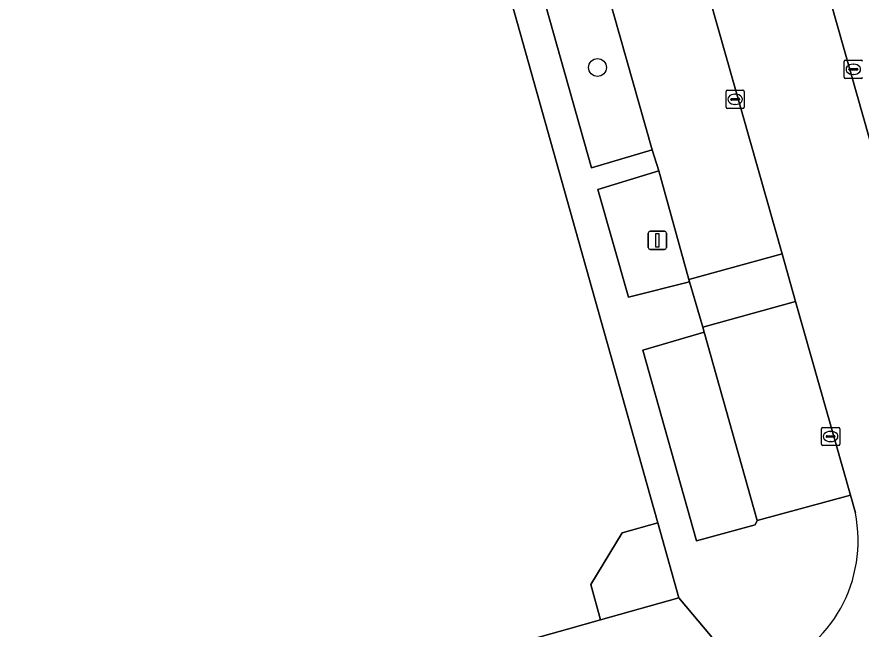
# Model space of a CAD drawing. Extents: x 159680 to 160786, y 387323 to 388340.
# Drawn here: x 160042.22 to 160088.5, y 388025.19 to 388058.78 of the extents above; entities that cross this region are included whole.
import ezdxf

# ---------------------------------------------------------------- set-up
doc = ezdxf.new("R2010")
doc.units = 0
for name, color, linetype in [('IMGEO_Boom', 7, 'Continuous'), ('IMGEO_Groenvoorziening', 7, 'Continuous'), ('IMGEO_Kolk', 7, 'Continuous'), ('IMGEO_Lichtmast', 7, 'Continuous'), ('IMGEO_Pand', 7, 'Continuous'), ('IMGEO_Parkeervlak_open', 7, 'Continuous'), ('IMGEO_Rijbaan_lokaal_gesloten', 7, 'Continuous'), ('IMGEO_Voetpad_open', 7, 'Continuous')]:
    doc.layers.add(name, color=color, linetype=linetype)

msp = doc.modelspace()

# ---------------------------------------------------------------- linework, layer by layer
at = {"layer": 'IMGEO_Boom'}
msp.add_circle((160074.051, 388056.005), 0.489, dxfattribs=at)
at = {"layer": 'IMGEO_Groenvoorziening'}
for points in [[(160074.237, 388061.44), (160074.126, 388061.834), (160070.8, 388060.881), (160073.717, 388050.498), (160077.041, 388051.494)], [(160077.406, 388050.331), (160074.063, 388049.305), (160075.743, 388043.404), (160079.093, 388044.253), (160079.059, 388044.376)], [(160079.892, 388041.489), (160076.536, 388040.49), (160079.485, 388030.034), (160082.685, 388030.923), (160082.812, 388031.147)]]:
    msp.add_lwpolyline(points, close=True, dxfattribs=at)
at = {"layer": 'IMGEO_Kolk'}
for p, q in [((160087.575, 388055.478), (160087.575, 388056.33)), ((160087.65, 388056.404), (160088.502, 388056.404)), ((160088.063, 388056.184), (160088.088, 388056.184)), ((160087.834, 388055.898), (160087.834, 388055.91)), ((160088.272, 388055.861), (160087.874, 388055.861)), ((160087.877, 388055.947), (160088.275, 388055.947)), ((160088.086, 388055.624), (160088.061, 388055.624)), ((160088.318, 388055.91), (160088.318, 388055.898)), ((160088.502, 388055.404), (160087.65, 388055.404)), ((160081.098, 388053.835), (160081.098, 388054.687)), ((160081.173, 388054.761), (160082.025, 388054.761)), ((160082.099, 388054.687), (160082.099, 388053.835)), ((160081.357, 388054.255), (160081.357, 388054.267)), ((160081.795, 388054.218), (160081.397, 388054.218)), ((160081.4, 388054.304), (160081.798, 388054.304)), ((160081.586, 388054.541), (160081.611, 388054.541)), ((160081.841, 388054.267), (160081.841, 388054.255)), ((160082.025, 388053.761), (160081.173, 388053.761)), ((160081.609, 388053.981), (160081.584, 388053.981)), ((160086.33, 388035.335), (160086.33, 388036.187)), ((160086.405, 388036.261), (160087.257, 388036.261)), ((160087.331, 388036.187), (160087.331, 388035.335)), ((160086.589, 388035.755), (160086.589, 388035.767)), ((160087.027, 388035.718), (160086.629, 388035.718)), ((160086.632, 388035.804), (160087.03, 388035.804)), ((160086.818, 388036.041), (160086.843, 388036.041)), ((160087.073, 388035.767), (160087.073, 388035.755)), ((160087.257, 388035.261), (160086.405, 388035.261)), ((160086.841, 388035.481), (160086.816, 388035.481))]:
    msp.add_line(p, q, dxfattribs=at)
for points in [[(160087.575, 388055.478), (160087.575, 388056.33)], [(160087.65, 388056.404), (160088.502, 388056.404)], [(160088.502, 388055.404), (160087.65, 388055.404)], [(160081.098, 388053.835), (160081.098, 388054.687)], [(160081.173, 388054.761), (160082.025, 388054.761)], [(160082.099, 388054.687), (160082.099, 388053.835)], [(160082.025, 388053.761), (160081.173, 388053.761)], [(160086.33, 388035.335), (160086.33, 388036.187)], [(160086.405, 388036.261), (160087.257, 388036.261)], [(160087.331, 388036.187), (160087.331, 388035.335)], [(160087.257, 388035.261), (160086.405, 388035.261)]]:
    msp.add_lwpolyline(points, dxfattribs=at)
for centre, radius, start, end in [((160087.652, 388056.328), 0.0765, 91.552, 178.448), ((160087.652, 388056.328), 0.0765, 91.552, 178.448), ((160088.5, 388056.328), 0.0765, 1.552, 88.448), ((160088.5, 388056.328), 0.0765, 1.552, 88.448), ((160087.874, 388055.907), 0.0403, 85.8775, 175.7526), ((160087.871, 388055.897), 0.0366, 178.938, 274.7102), ((160088.275, 388055.904), 0.043, 264.8664, 352.4533), ((160088.279, 388055.909), 0.0386, 1.7309, 96.639), ((160087.652, 388055.48), 0.0765, 181.552, 268.448), ((160087.652, 388055.48), 0.0765, 181.552, 268.448), ((160088.5, 388055.48), 0.0765, 271.552, 358.448), ((160088.5, 388055.48), 0.0765, 271.552, 358.448), ((160081.175, 388054.685), 0.0765, 91.552, 178.448), ((160081.175, 388054.685), 0.0765, 91.552, 178.448), ((160082.023, 388054.685), 0.0765, 1.552, 88.448), ((160082.023, 388054.685), 0.0765, 1.552, 88.448), ((160081.397, 388054.264), 0.0403, 85.8775, 175.7526), ((160081.394, 388054.254), 0.0366, 178.938, 274.7102), ((160081.798, 388054.261), 0.043, 264.8664, 352.4533), ((160081.802, 388054.266), 0.0386, 1.7309, 96.639), ((160081.175, 388053.837), 0.0765, 181.552, 268.448), ((160081.175, 388053.837), 0.0765, 181.552, 268.448), ((160082.023, 388053.837), 0.0765, 271.552, 358.448), ((160082.023, 388053.837), 0.0765, 271.552, 358.448), ((160086.407, 388036.185), 0.0765, 91.552, 178.448), ((160086.407, 388036.185), 0.0765, 91.552, 178.448), ((160087.255, 388036.185), 0.0765, 1.552, 88.448), ((160087.255, 388036.185), 0.0765, 1.552, 88.448), ((160086.629, 388035.764), 0.0403, 85.8775, 175.7526), ((160086.626, 388035.754), 0.0366, 178.938, 274.7102), ((160087.03, 388035.761), 0.043, 264.8664, 352.4533), ((160087.034, 388035.766), 0.0386, 1.7309, 96.639), ((160086.407, 388035.337), 0.0765, 181.552, 268.448), ((160086.407, 388035.337), 0.0765, 181.552, 268.448), ((160087.255, 388035.337), 0.0765, 271.552, 358.448), ((160087.255, 388035.337), 0.0765, 271.552, 358.448)]:
    msp.add_arc(centre, radius, start, end, dxfattribs=at)
for centre, major_axis, ratio, start_param, end_param in [((160088.062, 388055.904), (-0.387, 0.002), 0.722429, 4.712389, 7.853982), ((160088.087, 388055.904), (-0.39, 0.002), 0.717154, 1.570796, 4.712389), ((160081.585, 388054.261), (-0.387, 0.002), 0.722429, 4.712389, 7.853982), ((160081.61, 388054.261), (-0.39, 0.002), 0.717154, 1.570796, 4.712389), ((160086.817, 388035.761), (-0.387, 0.002), 0.722429, 4.712389, 7.853982), ((160086.842, 388035.761), (-0.39, 0.002), 0.717154, 1.570796, 4.712389)]:
    msp.add_ellipse(centre, major_axis=major_axis, ratio=ratio, start_param=start_param, end_param=end_param, dxfattribs=at)
at = {"layer": 'IMGEO_Lichtmast'}
for p, q in [((160076.835, 388046.123), (160076.835, 388046.923)), ((160076.835, 388046.923), (160076.835, 388046.123)), ((160076.935, 388047.023), (160077.725, 388047.023)), ((160077.725, 388047.023), (160076.935, 388047.023)), ((160077.825, 388046.923), (160077.825, 388046.123)), ((160077.825, 388046.123), (160077.825, 388046.923)), ((160077.725, 388046.023), (160076.935, 388046.023)), ((160076.935, 388046.023), (160077.725, 388046.023))]:
    msp.add_line(p, q, dxfattribs=at)
msp.add_lwpolyline([(160077.255, 388046.898), (160077.405, 388046.898), (160077.405, 388046.148), (160077.255, 388046.148), (160077.255, 388046.898)], dxfattribs=at)
for centre, start, end in [((160076.935, 388046.923), 90, 180), ((160076.935, 388046.923), 90, 180), ((160077.725, 388046.923), 0, 90), ((160077.725, 388046.923), 360, 90), ((160076.935, 388046.123), 180, 270), ((160076.935, 388046.123), 180, 270), ((160077.725, 388046.123), 270, 0), ((160077.725, 388046.123), 270, 0)]:
    msp.add_arc(centre, 0.1, start, end, dxfattribs=at)
at = {"layer": 'IMGEO_Pand'}
msp.add_lwpolyline([(160064.645, 388076.34), (160034.131, 388067.806), (160027.198, 388065.867), (160022.13, 388083.862), (160015.616, 388082.027), (160034.502, 388014.561), (160045.121, 388017.541), (160048.413, 388018.465), (160072.4, 388025.196), (160074.223, 388025.708), (160073.683, 388027.634), (160075.4, 388030.474), (160077.364, 388031.025), (160076.927, 388032.577), (160075.134, 388038.967), (160074.077, 388042.732)], close=True, dxfattribs=at)
at = {"layer": 'IMGEO_Parkeervlak_open'}
msp.add_lwpolyline([(160096.693, 388044.197), (160096.357, 388045.367), (160093.236, 388056.378), (160092.899, 388057.565), (160089.84, 388068.356), (160089.509, 388069.525), (160086.396, 388080.508), (160086.072, 388081.692), (160083.045, 388092.374), (160077.971, 388090.854), (160095.713, 388028.291)], dxfattribs=at)
for points in [[(160079.337, 388062.858), (160074.237, 388061.44), (160077.041, 388051.494), (160077.406, 388050.331), (160079.059, 388044.376), (160084.172, 388045.79)], [(160084.913, 388043.175), (160079.816, 388041.751), (160079.892, 388041.489), (160082.812, 388031.147), (160087.923, 388032.55)]]:
    msp.add_lwpolyline(points, close=True, dxfattribs=at)
at = {"layer": 'IMGEO_Rijbaan_lokaal_gesloten'}
for points in [[(160096.366, 388025.94), (160096.17, 388026.786), (160095.713, 388028.291), (160077.971, 388090.854), (160074.471, 388103.193), (160071.029, 388115.347), (160069.504, 388120.734), (160066.057, 388132.908), (160059.31, 388156.736), (160059.309, 388156.737), (160059.309, 388156.738), (160059.305, 388156.752), (160058.836, 388158.298)], [(160052.389, 388157.815), (160052.775, 388156.62), (160053.232, 388155.006), (160058.624, 388135.972), (160060.387, 388129.75), (160068.187, 388102.217), (160069.616, 388097.172), (160072.354, 388087.506), (160073.076, 388084.959), (160078.621, 388065.384), (160079.337, 388062.858), (160084.172, 388045.79), (160084.913, 388043.175), (160087.923, 388032.55), (160088.187, 388031.566)]]:
    msp.add_lwpolyline(points, dxfattribs=at)
msp.add_arc((160080.706, 388030.046), 7.633, 290.5097, 11.4889, dxfattribs=at)
at = {"layer": 'IMGEO_Voetpad_open'}
for points in [[(160064.645, 388076.34), (160074.077, 388042.732), (160075.134, 388038.967), (160076.927, 388032.577), (160077.364, 388031.025), (160078.517, 388026.913), (160082.159, 388022.551), (160082.508, 388022.65), (160083.381, 388022.896)], [(160088.187, 388031.566), (160087.923, 388032.55), (160082.812, 388031.147), (160082.685, 388030.923), (160079.485, 388030.034), (160076.536, 388040.49), (160079.892, 388041.489), (160079.816, 388041.751), (160079.093, 388044.253), (160075.743, 388043.404), (160074.063, 388049.305), (160077.406, 388050.331), (160077.041, 388051.494), (160073.717, 388050.498), (160070.8, 388060.881)], [(160012.92, 388003.049), (160030.725, 388008.065), (160048.532, 388013.083), (160082.159, 388022.551), (160078.517, 388026.913), (160074.223, 388025.708), (160072.4, 388025.196), (160048.413, 388018.465), (160045.121, 388017.541), (160034.502, 388014.561), (160032.05, 388013.873), (160028.888, 388012.985), (160015.583, 388009.251), (160010.404, 388007.798), (160007.521, 388006.989)]]:
    msp.add_lwpolyline(points, dxfattribs=at)
for points in [[(160084.172, 388045.79), (160079.059, 388044.376), (160079.093, 388044.253), (160079.816, 388041.751), (160084.913, 388043.175)], [(160078.517, 388026.913), (160077.364, 388031.025), (160075.4, 388030.474), (160073.683, 388027.634), (160074.223, 388025.708)]]:
    msp.add_lwpolyline(points, close=True, dxfattribs=at)
msp.add_arc((160080.706, 388030.046), 7.633, 290.5097, 11.4889, dxfattribs=at)

doc.saveas('drawing.dxf')
